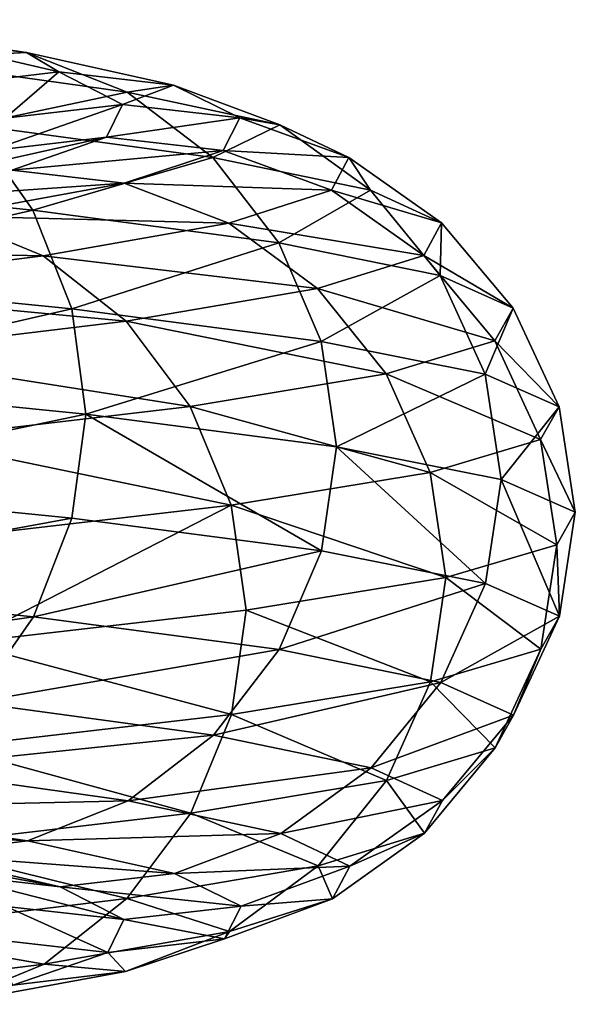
# Model space of a CAD drawing. Header units: metres. Extents: x -109 to 109, y -917 to 389.
# Tile 471 of 656: x 15.6 to 18.97, y -420.83 to -414.85. Entities that reach past the tile are written whole.
import ezdxf

# ---------------------------------------------------------------- set-up
doc = ezdxf.new("R2010")
doc.units = ezdxf.units.M
doc.layers.add('solid_24503124_XXX_01_SW0001_01', color=7, linetype='CONTINUOUS')

msp = doc.modelspace()

# ---------------------------------------------------------------- linework, layer by layer
at = {"layer": 'solid_24503124_XXX_01_SW0001_01'}
for points in [[(14.281569, -414.852448, -9.146526), (15.641303, -415.050873, -6.55805), (14.83955, -415.094025, -9.503881)], [(14.98274, -414.970886, -6.281929), (15.641303, -415.050873, -6.55805), (14.281569, -414.852448, -9.146526)], [(14.98274, -414.970886, -6.281929), (15.83807, -415.169312, -3.61499), (15.641303, -415.050873, -6.55805)], [(15.142164, -415.250916, -3.456151), (15.83807, -415.169312, -3.61499), (14.98274, -414.970886, -6.281929)], [(15.641303, -415.050873, -6.55805), (16.252409, -415.29245, -6.814273), (14.83955, -415.094025, -9.503881)], [(14.83955, -415.094025, -9.503881), (16.252409, -415.29245, -6.814273), (15.314248, -415.490509, -9.807898)], [(15.641303, -415.050873, -6.55805), (16.534229, -415.249298, -3.773886), (16.252409, -415.29245, -6.814273)], [(15.83807, -415.169312, -3.61499), (16.534229, -415.249298, -3.773886), (15.641303, -415.050873, -6.55805)], [(15.142164, -415.250916, -3.456151), (15.511518, -415.449371, -0.803882), (15.83807, -415.169312, -3.61499)], [(15.511518, -415.449371, -0.803882), (16.2244, -415.367767, -0.840827), (15.83807, -415.169312, -3.61499)], [(15.83807, -415.169312, -3.61499), (16.2244, -415.367767, -0.840827), (16.534229, -415.249298, -3.773886)], [(16.2244, -415.367767, -0.840827), (16.937538, -415.447754, -0.877785), (16.534229, -415.249298, -3.773886)], [(16.534229, -415.249298, -3.773886), (17.180222, -415.490906, -3.921331), (16.252409, -415.29245, -6.814273)], [(16.534229, -415.249298, -3.773886), (16.937538, -415.447754, -0.877785), (17.180222, -415.490906, -3.921331)], [(16.252409, -415.29245, -6.814273), (16.772303, -415.688934, -7.032253), (15.314248, -415.490509, -9.807898)], [(16.252409, -415.29245, -6.814273), (17.180222, -415.490906, -3.921331), (16.772303, -415.688934, -7.032253)], [(15.418588, -415.647797, 1.872044), (16.127197, -415.566193, 1.95808), (16.2244, -415.367767, -0.840827)], [(15.511518, -415.449371, -0.803882), (15.418588, -415.647797, 1.872044), (16.2244, -415.367767, -0.840827)], [(16.2244, -415.367767, -0.840827), (16.127197, -415.566193, 1.95808), (16.937538, -415.447754, -0.877785)], [(16.127197, -415.566193, 1.95808), (16.836065, -415.646179, 2.044147), (16.937538, -415.447754, -0.877785)], [(16.937538, -415.447754, -0.877785), (16.836065, -415.646179, 2.044147), (17.599289, -415.689331, -0.91208)], [(16.937538, -415.447754, -0.877785), (17.599289, -415.689331, -0.91208), (17.180222, -415.490906, -3.921331)], [(15.314248, -415.490509, -9.807898), (15.680226, -416.00827, -10.042287), (13.722986, -415.809845, -12.587043)], [(15.314248, -415.490509, -9.807898), (16.772303, -415.688934, -7.032253), (15.680226, -416.00827, -10.042287)], [(17.180222, -415.490906, -3.921331), (17.729794, -415.88739, -4.04677), (16.772303, -415.688934, -7.032253)], [(17.180222, -415.490906, -3.921331), (17.599289, -415.689331, -0.91208), (17.729794, -415.88739, -4.04677)], [(14.867993, -415.846222, 4.492772), (15.5513, -415.764618, 4.699251), (16.127197, -415.566193, 1.95808)], [(15.418588, -415.647797, 1.872044), (14.867993, -415.846222, 4.492772), (16.127197, -415.566193, 1.95808)], [(16.127197, -415.566193, 1.95808), (15.5513, -415.764618, 4.699251), (16.836065, -415.646179, 2.044147)], [(15.5513, -415.764618, 4.699251), (16.234854, -415.844604, 4.905806), (16.836065, -415.646179, 2.044147)], [(16.836065, -415.646179, 2.044147), (16.234854, -415.844604, 4.905806), (17.493851, -415.887756, 2.124012)], [(16.836065, -415.646179, 2.044147), (17.493851, -415.887756, 2.124012), (17.599289, -415.689331, -0.91208)], [(16.772303, -415.688934, -7.032253), (17.173126, -416.206696, -7.200309), (15.680226, -416.00827, -10.042287)], [(16.772303, -415.688934, -7.032253), (17.729794, -415.88739, -4.04677), (17.173126, -416.206696, -7.200309)], [(17.599289, -415.689331, -0.91208), (17.493851, -415.887756, 2.124012), (18.162268, -416.085815, -0.941256)], [(17.599289, -415.689331, -0.91208), (18.162268, -416.085815, -0.941256), (17.729794, -415.88739, -4.04677)], [(15.5513, -415.764618, 4.699251), (14.51335, -415.963043, 7.300368), (16.234854, -415.844604, 4.905806)], [(13.722986, -415.809845, -12.587043), (15.680226, -416.00827, -10.042287), (13.929078, -416.408447, -12.776074)], [(14.51335, -415.963043, 7.300368), (15.151281, -416.04303, 7.621254), (16.234854, -415.844604, 4.905806)], [(16.234854, -415.844604, 4.905806), (15.151281, -416.04303, 7.621254), (16.869148, -416.086182, 5.097476)], [(16.234854, -415.844604, 4.905806), (16.869148, -416.086182, 5.097476), (17.493851, -415.887756, 2.124012)], [(17.493851, -415.887756, 2.124012), (16.869148, -416.086182, 5.097476), (18.053455, -416.284241, 2.191956)], [(17.729794, -415.88739, -4.04677), (18.1535, -416.405151, -4.143479), (17.173126, -416.206696, -7.200309)], [(17.493851, -415.887756, 2.124012), (18.053455, -416.284241, 2.191956), (18.162268, -416.085815, -0.941256)], [(17.729794, -415.88739, -4.04677), (18.162268, -416.085815, -0.941256), (18.1535, -416.405151, -4.143479)], [(15.151281, -416.04303, 7.621254), (13.616526, -416.241455, 10.110206), (15.743242, -416.284607, 7.919016)], [(15.680226, -416.00827, -10.042287), (15.915712, -416.606873, -10.193102), (13.929078, -416.408447, -12.776074)], [(15.151281, -416.04303, 7.621254), (15.743242, -416.284607, 7.919016), (16.869148, -416.086182, 5.097476)], [(15.680226, -416.00827, -10.042287), (17.173126, -416.206696, -7.200309), (15.915712, -416.606873, -10.193102)], [(16.869148, -416.086182, 5.097476), (15.743242, -416.284607, 7.919016), (17.408772, -416.482666, 5.260537)], [(16.869148, -416.086182, 5.097476), (17.408772, -416.482666, 5.260537), (18.053455, -416.284241, 2.191956)], [(18.162268, -416.085815, -0.941256), (18.053455, -416.284241, 2.191956), (18.596308, -416.603577, -0.96375)], [(18.162268, -416.085815, -0.941256), (18.596308, -416.603577, -0.96375), (18.1535, -416.405151, -4.143479)], [(13.616526, -416.241455, 10.110206), (14.148523, -416.483063, 10.505212), (15.743242, -416.284607, 7.919016)], [(17.173126, -416.206696, -7.200309), (17.431032, -416.805298, -7.308444), (15.915712, -416.606873, -10.193102)], [(17.173126, -416.206696, -7.200309), (18.1535, -416.405151, -4.143479), (17.431032, -416.805298, -7.308444)], [(15.743242, -416.284607, 7.919016), (14.148523, -416.483063, 10.505212), (16.246849, -416.681091, 8.172336)], [(15.743242, -416.284607, 7.919016), (16.246849, -416.681091, 8.172336), (17.408772, -416.482666, 5.260537)], [(18.053455, -416.284241, 2.191956), (17.408772, -416.482666, 5.260537), (18.484896, -416.802002, 2.244339)], [(18.053455, -416.284241, 2.191956), (18.484896, -416.802002, 2.244339), (18.596308, -416.603577, -0.96375)], [(13.929078, -416.408447, -12.776074), (15.915712, -416.606873, -10.193102), (14.001214, -417.046722, -12.843636)], [(18.1535, -416.405151, -4.143479), (18.426128, -417.003754, -4.205706), (17.431032, -416.805298, -7.308444)], [(18.1535, -416.405151, -4.143479), (18.596308, -416.603577, -0.96375), (18.426128, -417.003754, -4.205706)], [(14.148523, -416.483063, 10.505212), (14.601116, -416.879547, 10.84126), (16.246849, -416.681091, 8.172336)], [(17.408772, -416.482666, 5.260537), (16.246849, -416.681091, 8.172336), (17.824804, -417.000427, 5.386253)], [(17.408772, -416.482666, 5.260537), (17.824804, -417.000427, 5.386253), (18.484896, -416.802002, 2.244339)], [(15.915712, -416.606873, -10.193102), (16.001028, -417.245453, -10.243124), (14.001214, -417.046722, -12.843636)], [(15.915712, -416.606873, -10.193102), (17.431032, -416.805298, -7.308444), (16.001028, -417.245453, -10.243124)], [(18.596308, -416.603577, -0.96375), (18.875587, -417.202179, -0.978224), (18.426128, -417.003754, -4.205706)], [(18.596308, -416.603577, -0.96375), (18.484896, -416.802002, 2.244339), (18.875587, -417.202179, -0.978224)], [(16.246849, -416.681091, 8.172336), (14.601116, -416.879547, 10.84126), (16.635115, -417.198853, 8.367638)], [(16.246849, -416.681091, 8.172336), (16.635115, -417.198853, 8.367638), (17.824804, -417.000427, 5.386253)], [(17.431032, -416.805298, -7.308444), (17.523174, -417.443817, -7.344268), (16.001028, -417.245453, -10.243124)], [(17.431032, -416.805298, -7.308444), (18.426128, -417.003754, -4.205706), (17.523174, -417.443817, -7.344268)], [(18.484896, -416.802002, 2.244339), (17.824804, -417.000427, 5.386253), (18.762503, -417.400604, 2.278045)], [(18.484896, -416.802002, 2.244339), (18.762503, -417.400604, 2.278045), (18.875587, -417.202179, -0.978224)], [(14.601116, -416.879547, 10.84126), (14.950053, -417.397308, 11.100344), (16.635115, -417.198853, 8.367638)], [(17.824804, -417.000427, 5.386253), (16.635115, -417.198853, 8.367638), (18.092497, -417.59903, 5.467144)], [(18.426128, -417.003754, -4.205706), (18.523199, -417.642273, -4.224516), (17.523174, -417.443817, -7.344268)], [(17.824804, -417.000427, 5.386253), (18.092497, -417.59903, 5.467144), (18.762503, -417.400604, 2.278045)], [(18.426128, -417.003754, -4.205706), (18.875587, -417.202179, -0.978224), (18.523199, -417.642273, -4.224516)], [(14.001214, -417.046722, -12.843636), (16.001028, -417.245453, -10.243124), (13.930497, -417.678894, -12.777375)], [(16.635115, -417.198853, 8.367638), (14.950053, -417.397308, 11.100344), (16.884941, -417.797455, 8.493302)], [(16.635115, -417.198853, 8.367638), (16.884941, -417.797455, 8.493302), (18.092497, -417.59903, 5.467144)], [(16.001028, -417.245453, -10.243124), (15.917333, -417.877319, -10.194139), (13.930497, -417.678894, -12.777375)], [(16.001028, -417.245453, -10.243124), (17.432806, -418.075745, -7.309188), (15.917333, -417.877319, -10.194139)], [(16.001028, -417.245453, -10.243124), (17.523174, -417.443817, -7.344268), (17.432806, -418.075745, -7.309188)], [(18.875587, -417.202179, -0.978224), (18.97451, -417.84079, -0.978942), (18.523199, -417.642273, -4.224516)], [(18.875587, -417.202179, -0.978224), (18.762503, -417.400604, 2.278045), (18.97451, -417.84079, -0.978942)], [(14.950053, -417.397308, 11.100344), (15.174573, -417.995911, 11.267049), (16.884941, -417.797455, 8.493302)], [(18.762503, -417.400604, 2.278045), (18.092497, -417.59903, 5.467144), (18.861549, -418.038483, 2.282202)], [(18.762503, -417.400604, 2.278045), (18.861549, -418.038483, 2.282202), (18.97451, -417.84079, -0.978942)], [(17.523174, -417.443817, -7.344268), (18.428005, -418.2742, -4.206134), (17.432806, -418.075745, -7.309188)], [(17.523174, -417.443817, -7.344268), (18.523199, -417.642273, -4.224516), (18.428005, -418.2742, -4.206134)], [(18.092497, -417.59903, 5.467144), (16.884941, -417.797455, 8.493302), (18.187073, -418.237396, 5.49581)], [(18.092497, -417.59903, 5.467144), (18.187073, -418.237396, 5.49581), (18.861549, -418.038483, 2.282202)], [(18.523199, -417.642273, -4.224516), (18.87751, -418.472626, -0.978324), (18.428005, -418.2742, -4.206134)], [(18.523199, -417.642273, -4.224516), (18.97451, -417.84079, -0.978942), (18.87751, -418.472626, -0.978324)], [(13.930497, -417.678894, -12.777375), (15.917333, -417.877319, -10.194139), (13.725642, -418.278107, -12.589478)], [(16.884941, -417.797455, 8.493302), (15.174573, -417.995911, 11.267049), (15.254465, -418.634186, 11.32522)], [(16.884941, -417.797455, 8.493302), (15.254465, -418.634186, 11.32522), (16.975407, -418.435516, 8.533381)], [(16.884941, -417.797455, 8.493302), (16.975407, -418.435516, 8.533381), (18.187073, -418.237396, 5.49581)], [(18.97451, -417.84079, -0.978942), (18.861549, -418.038483, 2.282202), (18.87751, -418.472626, -0.978324)], [(15.917333, -417.877319, -10.194139), (15.683261, -418.476532, -10.04423), (13.725642, -418.278107, -12.589478)], [(15.917333, -417.877319, -10.194139), (17.432806, -418.075745, -7.309188), (15.683261, -418.476532, -10.04423)], [(17.432806, -418.075745, -7.309188), (17.176449, -418.674957, -7.201703), (15.683261, -418.476532, -10.04423)], [(17.432806, -418.075745, -7.309188), (18.428005, -418.2742, -4.206134), (17.176449, -418.674957, -7.201703)], [(18.861549, -418.038483, 2.282202), (18.187073, -418.237396, 5.49581), (18.764412, -418.671051, 2.278277)], [(18.861549, -418.038483, 2.282202), (18.764412, -418.671051, 2.278277), (18.87751, -418.472626, -0.978324)], [(18.187073, -418.237396, 5.49581), (16.975407, -418.435516, 8.533381), (18.094339, -418.869476, 5.4677)], [(18.428005, -418.2742, -4.206134), (18.157013, -418.873383, -4.144281), (17.176449, -418.674957, -7.201703)], [(18.187073, -418.237396, 5.49581), (18.094339, -418.869476, 5.4677), (18.764412, -418.671051, 2.278277)], [(18.428005, -418.2742, -4.206134), (18.87751, -418.472626, -0.978324), (18.157013, -418.873383, -4.144281)], [(13.725642, -418.278107, -12.589478), (15.683261, -418.476532, -10.04423), (13.406392, -418.796875, -12.296655)], [(16.975407, -418.435516, 8.533381), (15.254465, -418.634186, 11.32522), (16.88666, -419.067902, 8.494167)], [(16.975407, -418.435516, 8.533381), (16.88666, -419.067902, 8.494167), (18.094339, -418.869476, 5.4677)], [(15.683261, -418.476532, -10.04423), (15.318478, -418.9953, -9.810607), (13.406392, -418.796875, -12.296655)], [(15.683261, -418.476532, -10.04423), (17.176449, -418.674957, -7.201703), (15.318478, -418.9953, -9.810607)], [(18.87751, -418.472626, -0.978324), (18.599907, -419.071808, -0.963937), (18.157013, -418.873383, -4.144281)], [(18.87751, -418.472626, -0.978324), (18.764412, -418.671051, 2.278277), (18.599907, -419.071808, -0.963937)], [(15.254465, -418.634186, 11.32522), (15.176118, -419.266357, 11.268196), (16.88666, -419.067902, 8.494167)], [(17.176449, -418.674957, -7.201703), (16.776936, -419.193726, -7.034195), (15.318478, -418.9953, -9.810607)], [(17.176449, -418.674957, -7.201703), (18.157013, -418.873383, -4.144281), (16.776936, -419.193726, -7.034195)], [(18.764412, -418.671051, 2.278277), (18.094339, -418.869476, 5.4677), (18.488472, -419.270264, 2.244774)], [(18.764412, -418.671051, 2.278277), (18.488472, -419.270264, 2.244774), (18.599907, -419.071808, -0.963937)], [(18.157013, -418.873383, -4.144281), (17.734692, -419.392151, -4.047887), (16.776936, -419.193726, -7.034195)], [(18.094339, -418.869476, 5.4677), (16.88666, -419.067902, 8.494167), (17.828255, -419.468689, 5.387295)], [(18.157013, -418.873383, -4.144281), (18.599907, -419.071808, -0.963937), (17.734692, -419.392151, -4.047887)], [(18.094339, -418.869476, 5.4677), (17.828255, -419.468689, 5.387295), (18.488472, -419.270264, 2.244774)], [(15.318478, -418.9953, -9.810607), (16.776936, -419.193726, -7.034195), (14.844758, -419.393188, -9.507216)], [(16.88666, -419.067902, 8.494167), (15.176118, -419.266357, 11.268196), (16.638332, -419.667114, 8.369257)], [(16.88666, -419.067902, 8.494167), (16.638332, -419.667114, 8.369257), (17.828255, -419.468689, 5.387295)], [(18.599907, -419.071808, -0.963937), (18.167284, -419.590576, -0.941516), (17.734692, -419.392151, -4.047887)], [(18.599907, -419.071808, -0.963937), (18.488472, -419.270264, 2.244774), (18.167284, -419.590576, -0.941516)], [(16.776936, -419.193726, -7.034195), (16.258114, -419.591614, -6.816665), (14.844758, -419.393188, -9.507216)], [(16.776936, -419.193726, -7.034195), (17.734692, -419.392151, -4.047887), (16.258114, -419.591614, -6.816665)], [(15.176118, -419.266357, 11.268196), (14.952946, -419.86554, 11.102491), (16.638332, -419.667114, 8.369257)], [(18.488472, -419.270264, 2.244774), (17.828255, -419.468689, 5.387295), (18.058443, -419.789032, 2.192562)], [(18.488472, -419.270264, 2.244774), (18.058443, -419.789032, 2.192562), (18.167284, -419.590576, -0.941516)], [(14.844758, -419.393188, -9.507216), (16.258114, -419.591614, -6.816665), (14.28743, -419.636383, -9.15028)], [(17.734692, -419.392151, -4.047887), (17.186251, -419.79007, -3.922708), (16.258114, -419.591614, -6.816665)], [(17.734692, -419.392151, -4.047887), (18.167284, -419.590576, -0.941516), (17.186251, -419.79007, -3.922708)], [(17.828255, -419.468689, 5.387295), (16.638332, -419.667114, 8.369257), (17.41358, -419.987457, 5.26199)], [(17.828255, -419.468689, 5.387295), (17.41358, -419.987457, 5.26199), (18.058443, -419.789032, 2.192562)], [(14.28743, -419.636383, -9.15028), (15.647721, -419.834808, -6.560741), (13.686336, -419.717987, -8.765313)], [(16.258114, -419.591614, -6.816665), (15.647721, -419.834808, -6.560741), (14.28743, -419.636383, -9.15028)], [(16.258114, -419.591614, -6.816665), (17.186251, -419.79007, -3.922708), (15.647721, -419.834808, -6.560741)], [(18.167284, -419.590576, -0.941516), (17.605465, -419.988495, -0.9124), (17.186251, -419.79007, -3.922708)], [(18.167284, -419.590576, -0.941516), (18.058443, -419.789032, 2.192562), (17.605465, -419.988495, -0.9124)], [(16.638332, -419.667114, 8.369257), (14.952946, -419.86554, 11.102491), (16.251335, -420.185883, 8.174593)], [(16.638332, -419.667114, 8.369257), (16.251335, -420.185883, 8.174593), (17.41358, -419.987457, 5.26199)], [(15.647721, -419.834808, -6.560741), (14.989398, -419.916412, -6.284721), (13.686336, -419.717987, -8.765313)], [(17.186251, -419.79007, -3.922708), (16.541014, -420.033264, -3.775434), (15.647721, -419.834808, -6.560741)], [(17.186251, -419.79007, -3.922708), (17.605465, -419.988495, -0.9124), (16.541014, -420.033264, -3.775434)], [(18.058443, -419.789032, 2.192562), (17.41358, -419.987457, 5.26199), (17.49999, -420.18692, 2.124757)], [(18.058443, -419.789032, 2.192562), (17.49999, -420.18692, 2.124757), (17.605465, -419.988495, -0.9124)], [(15.845108, -420.114838, -3.616596), (15.14895, -420.034851, -3.4577), (14.330835, -419.836426, -6.0086)], [(14.989398, -419.916412, -6.284721), (15.845108, -420.114838, -3.616596), (14.330835, -419.836426, -6.0086)], [(14.952946, -419.86554, 11.102491), (14.605149, -420.384308, 10.844254), (16.251335, -420.185883, 8.174593)], [(15.647721, -419.834808, -6.560741), (16.541014, -420.033264, -3.775434), (14.989398, -419.916412, -6.284721)], [(16.541014, -420.033264, -3.775434), (15.845108, -420.114838, -3.616596), (14.989398, -419.916412, -6.284721)], [(17.41358, -419.987457, 5.26199), (16.251335, -420.185883, 8.174593), (16.875069, -420.385345, 5.099265)], [(17.605465, -419.988495, -0.9124), (16.94449, -420.231689, -0.878145), (16.541014, -420.033264, -3.775434)], [(17.41358, -419.987457, 5.26199), (16.875069, -420.385345, 5.099265), (17.49999, -420.18692, 2.124757)], [(17.605465, -419.988495, -0.9124), (17.49999, -420.18692, 2.124757), (16.94449, -420.231689, -0.878145)], [(16.231609, -420.313293, -0.8412), (15.51847, -420.233307, -0.804242), (15.14895, -420.034851, -3.4577)], [(15.845108, -420.114838, -3.616596), (16.231609, -420.313293, -0.8412), (15.14895, -420.034851, -3.4577)], [(16.541014, -420.033264, -3.775434), (16.94449, -420.231689, -0.878145), (15.845108, -420.114838, -3.616596)], [(16.94449, -420.231689, -0.878145), (16.231609, -420.313293, -0.8412), (15.845108, -420.114838, -3.616596)], [(16.251335, -420.185883, 8.174593), (14.605149, -420.384308, 10.844254), (15.748768, -420.583771, 7.921796)], [(16.251335, -420.185883, 8.174593), (15.748768, -420.583771, 7.921796), (16.875069, -420.385345, 5.099265)], [(17.49999, -420.18692, 2.124757), (16.842974, -420.430115, 2.044986), (16.94449, -420.231689, -0.878145)], [(17.49999, -420.18692, 2.124757), (16.875069, -420.385345, 5.099265), (16.842974, -420.430115, 2.044986)], [(16.134363, -420.511719, 1.95895), (15.425497, -420.431732, 1.872883), (15.51847, -420.233307, -0.804242)], [(16.231609, -420.313293, -0.8412), (16.134363, -420.511719, 1.95895), (15.51847, -420.233307, -0.804242)], [(16.94449, -420.231689, -0.878145), (16.842974, -420.430115, 2.044986), (16.231609, -420.313293, -0.8412)], [(16.842974, -420.430115, 2.044986), (16.134363, -420.511719, 1.95895), (16.231609, -420.313293, -0.8412)], [(14.605149, -420.384308, 10.844254), (14.153489, -420.782227, 10.508899), (15.748768, -420.583771, 7.921796)], [(16.875069, -420.385345, 5.099265), (15.748768, -420.583771, 7.921796), (16.241516, -420.62854, 4.907819)], [(16.875069, -420.385345, 5.099265), (16.241516, -420.62854, 4.907819), (16.842974, -420.430115, 2.044986)], [(16.134363, -420.511719, 1.95895), (15.558209, -420.710144, 4.701339), (15.425497, -420.431732, 1.872883)], [(16.842974, -420.430115, 2.044986), (16.241516, -420.62854, 4.907819), (16.134363, -420.511719, 1.95895)], [(16.241516, -420.62854, 4.907819), (15.558209, -420.710144, 4.701339), (16.134363, -420.511719, 1.95895)], [(15.748768, -420.583771, 7.921796), (14.153489, -420.782227, 10.508899), (15.157499, -420.826965, 7.624382)], [(15.748768, -420.583771, 7.921796), (15.157499, -420.826965, 7.624382), (16.241516, -420.62854, 4.907819)], [(16.241516, -420.62854, 4.907819), (15.157499, -420.826965, 7.624382), (15.558209, -420.710144, 4.701339)]]:
    msp.add_3dface(points, dxfattribs=at)

doc.saveas('drawing.dxf')
